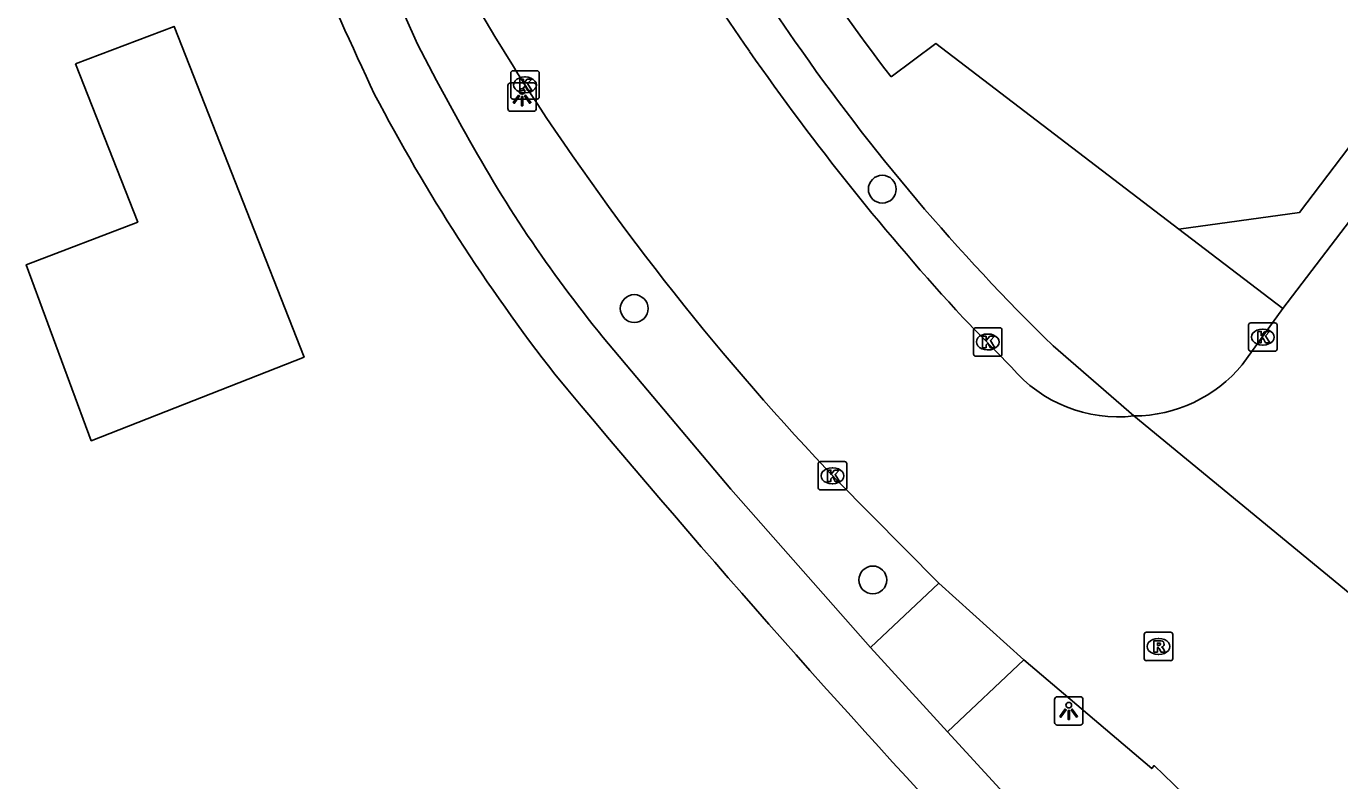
# Model space of a CAD drawing. Extents: x 157321 to 158827, y 386650 to 388532.
# Drawn here: x 158214.84 to 158261.04, y 386965.44 to 386991.99 of the extents above; entities that cross this region are included whole.
import ezdxf

# ---------------------------------------------------------------- set-up
doc = ezdxf.new("R2010")
doc.units = 0
for name, color, linetype in [('IMGEO_Boom', 7, 'Continuous'), ('IMGEO_Groenvoorziening', 7, 'Continuous'), ('IMGEO_Kolk', 7, 'Continuous'), ('IMGEO_Lichtpunt', 7, 'Continuous'), ('IMGEO_Pand', 7, 'Continuous'), ('IMGEO_Rijbaan_lokaal_gesloten', 7, 'Continuous'), ('IMGEO_Rioolput', 7, 'Continuous'), ('IMGEO_Voetpad_open', 7, 'Continuous')]:
    doc.layers.add(name, color=color, linetype=linetype)

msp = doc.modelspace()

# ---------------------------------------------------------------- linework, layer by layer
at = {"layer": 'IMGEO_Boom'}
for centre in [(158244.951, 386986.255), (158236.226, 386982.056), (158244.619, 386972.507)]:
    msp.add_circle(centre, 0.489, dxfattribs=at)
at = {"layer": 'IMGEO_Groenvoorziening'}
msp.add_lwpolyline([(158255.384, 386984.846), (158259.629, 386985.435), (158270.677, 387000), (158275.25, 387006.028)], dxfattribs=at)
at = {"layer": 'IMGEO_Kolk'}
for p, q in [((158231.959, 386990.423), (158232.811, 386990.423)), ((158231.884, 386989.497), (158231.884, 386990.349)), ((158232.372, 386990.203), (158232.397, 386990.203)), ((158232.885, 386990.349), (158232.885, 386989.497)), ((158232.395, 386989.643), (158232.37, 386989.643)), ((158232.811, 386989.423), (158231.959, 386989.423)), ((158248.162, 386980.453), (158248.162, 386981.305)), ((158248.237, 386981.379), (158249.089, 386981.379)), ((158248.65, 386981.159), (158248.675, 386981.159)), ((158249.163, 386981.305), (158249.163, 386980.453)), ((158257.838, 386980.626), (158257.838, 386981.478)), ((158257.913, 386981.552), (158258.765, 386981.552)), ((158258.326, 386981.332), (158258.351, 386981.332)), ((158258.839, 386981.478), (158258.839, 386980.626)), ((158258.349, 386980.772), (158258.324, 386980.772)), ((158249.089, 386980.379), (158248.237, 386980.379)), ((158248.673, 386980.599), (158248.648, 386980.599)), ((158258.765, 386980.552), (158257.913, 386980.552)), ((158242.699, 386975.747), (158242.699, 386976.599)), ((158242.774, 386976.673), (158243.626, 386976.673)), ((158243.7, 386976.599), (158243.7, 386975.747)), ((158243.187, 386976.453), (158243.212, 386976.453)), ((158243.626, 386975.673), (158242.774, 386975.673)), ((158243.21, 386975.893), (158243.185, 386975.893))]:
    msp.add_line(p, q, dxfattribs=at)
for points in [[(158231.959, 386990.423), (158232.811, 386990.423)], [(158231.884, 386989.497), (158231.884, 386990.349)], [(158232.205, 386990.123), (158232.328, 386990.123), (158232.328, 386989.972), (158232.458, 386990.123), (158232.622, 386990.123), (158232.476, 386989.972), (158232.629, 386989.723), (158232.477, 386989.723), (158232.392, 386989.887), (158232.328, 386989.82), (158232.328, 386989.723), (158232.205, 386989.723), (158232.205, 386990.123)], [(158232.885, 386990.349), (158232.885, 386989.497)], [(158232.811, 386989.423), (158231.959, 386989.423)], [(158248.162, 386980.453), (158248.162, 386981.305)], [(158248.237, 386981.379), (158249.089, 386981.379)], [(158249.163, 386981.305), (158249.163, 386980.453)], [(158257.838, 386980.626), (158257.838, 386981.478)], [(158257.913, 386981.552), (158258.765, 386981.552)], [(158258.159, 386981.252), (158258.282, 386981.252), (158258.282, 386981.101), (158258.412, 386981.252), (158258.576, 386981.252), (158258.43, 386981.101), (158258.583, 386980.852), (158258.431, 386980.852), (158258.346, 386981.016), (158258.282, 386980.949), (158258.282, 386980.852), (158258.159, 386980.852), (158258.159, 386981.252)], [(158258.839, 386981.478), (158258.839, 386980.626)], [(158248.483, 386981.079), (158248.606, 386981.079), (158248.606, 386980.928), (158248.736, 386981.079), (158248.9, 386981.079), (158248.754, 386980.928), (158248.907, 386980.679), (158248.755, 386980.679), (158248.67, 386980.843), (158248.606, 386980.776), (158248.606, 386980.679), (158248.483, 386980.679), (158248.483, 386981.079)], [(158249.089, 386980.379), (158248.237, 386980.379)], [(158258.765, 386980.552), (158257.913, 386980.552)], [(158242.699, 386975.747), (158242.699, 386976.599)], [(158242.774, 386976.673), (158243.626, 386976.673)], [(158243.7, 386976.599), (158243.7, 386975.747)], [(158243.02, 386976.373), (158243.143, 386976.373), (158243.143, 386976.222), (158243.273, 386976.373), (158243.437, 386976.373), (158243.291, 386976.222), (158243.444, 386975.973), (158243.292, 386975.973), (158243.207, 386976.137), (158243.143, 386976.07), (158243.143, 386975.973), (158243.02, 386975.973), (158243.02, 386976.373)], [(158243.626, 386975.673), (158242.774, 386975.673)]]:
    msp.add_lwpolyline(points, dxfattribs=at)
for centre, start, end in [((158231.961, 386990.347), 91.552, 178.448), ((158231.961, 386990.347), 91.552, 178.448), ((158232.809, 386990.347), 1.552, 88.448), ((158232.809, 386990.347), 1.552, 88.448), ((158231.961, 386989.499), 181.552, 268.448), ((158231.961, 386989.499), 181.552, 268.448), ((158232.809, 386989.499), 271.552, 358.448), ((158232.809, 386989.499), 271.552, 358.448), ((158248.239, 386981.303), 91.552, 178.448), ((158248.239, 386981.303), 91.552, 178.448), ((158249.087, 386981.303), 1.552, 88.448), ((158249.087, 386981.303), 1.552, 88.448), ((158257.915, 386981.476), 91.552, 178.448), ((158257.915, 386981.476), 91.552, 178.448), ((158258.763, 386981.476), 1.552, 88.448), ((158258.763, 386981.476), 1.552, 88.448), ((158248.239, 386980.455), 181.552, 268.448), ((158248.239, 386980.455), 181.552, 268.448), ((158249.087, 386980.455), 271.552, 358.448), ((158249.087, 386980.455), 271.552, 358.448), ((158257.915, 386980.628), 181.552, 268.448), ((158257.915, 386980.628), 181.552, 268.448), ((158258.763, 386980.628), 271.552, 358.448), ((158258.763, 386980.628), 271.552, 358.448), ((158242.776, 386976.597), 91.552, 178.448), ((158242.776, 386976.597), 91.552, 178.448), ((158243.624, 386976.597), 1.552, 88.448), ((158243.624, 386976.597), 1.552, 88.448), ((158242.776, 386975.749), 181.552, 268.448), ((158242.776, 386975.749), 181.552, 268.448), ((158243.624, 386975.749), 271.552, 358.448), ((158243.624, 386975.749), 271.552, 358.448)]:
    msp.add_arc(centre, 0.0765, start, end, dxfattribs=at)
for centre, major_axis, ratio, start_param, end_param in [((158232.371, 386989.923), (-0.387, 0.002), 0.722429, 4.712389, 7.853982), ((158232.396, 386989.923), (-0.39, 0.002), 0.717154, 1.570796, 4.712389), ((158248.649, 386980.879), (-0.387, 0.002), 0.722429, 4.712389, 7.853982), ((158248.674, 386980.879), (-0.39, 0.002), 0.717154, 1.570796, 4.712389), ((158258.325, 386981.052), (-0.387, 0.002), 0.722429, 4.712389, 7.853982), ((158258.35, 386981.052), (-0.39, 0.002), 0.717154, 1.570796, 4.712389), ((158243.186, 386976.173), (-0.387, 0.002), 0.722429, 4.712389, 7.853982), ((158243.211, 386976.173), (-0.39, 0.002), 0.717154, 1.570796, 4.712389)]:
    msp.add_ellipse(centre, major_axis=major_axis, ratio=ratio, start_param=start_param, end_param=end_param, dxfattribs=at)
at = {"layer": 'IMGEO_Lichtpunt'}
for p, q in [((158232.684, 386989.993), (158231.876, 386989.993)), ((158232.684, 386989.993), (158231.876, 386989.993)), ((158231.782, 386989.898), (158231.782, 386989.091)), ((158231.782, 386989.898), (158231.782, 386989.091)), ((158232.778, 386989.091), (158232.778, 386989.898)), ((158232.778, 386989.091), (158232.778, 386989.898)), ((158231.876, 386988.997), (158232.684, 386988.997)), ((158231.876, 386988.997), (158232.684, 386988.997)), ((158251.013, 386968.303), (158251.013, 386967.496)), ((158251.013, 386968.303), (158251.013, 386967.496)), ((158251.915, 386968.398), (158251.107, 386968.398)), ((158251.915, 386968.398), (158251.107, 386968.398)), ((158252.009, 386967.496), (158252.009, 386968.303)), ((158252.009, 386967.496), (158252.009, 386968.303)), ((158251.107, 386967.402), (158251.915, 386967.402)), ((158251.107, 386967.402), (158251.915, 386967.402))]:
    msp.add_line(p, q, dxfattribs=at)
for points in [[(158232.156, 386989.562), (158232.195, 386989.534), (158232.007, 386989.272), (158231.969, 386989.299), (158232.156, 386989.562)], [(158232.258, 386989.514), (158232.305, 386989.514), (158232.305, 386989.192), (158232.258, 386989.192), (158232.258, 386989.514)], [(158232.368, 386989.534), (158232.406, 386989.561), (158232.593, 386989.299), (158232.554, 386989.271), (158232.368, 386989.534)], [(158251.387, 386967.967), (158251.426, 386967.939), (158251.238, 386967.677), (158251.2, 386967.704), (158251.387, 386967.967)], [(158251.489, 386967.919), (158251.536, 386967.919), (158251.536, 386967.597), (158251.489, 386967.597), (158251.489, 386967.919)], [(158251.599, 386967.939), (158251.637, 386967.966), (158251.824, 386967.704), (158251.785, 386967.676), (158251.599, 386967.939)]]:
    msp.add_lwpolyline(points, dxfattribs=at)
for centre in [(158232.281, 386989.696), (158251.512, 386968.101)]:
    msp.add_circle(centre, 0.0994, dxfattribs=at)
for centre, start, end in [((158231.876, 386989.898), 90, 180), ((158231.876, 386989.898), 90, 180), ((158232.684, 386989.898), 0, 90), ((158232.684, 386989.898), 0, 90), ((158231.876, 386989.091), 180, 270), ((158231.876, 386989.091), 180, 270), ((158232.684, 386989.091), 270, 0), ((158232.684, 386989.091), 270, 360), ((158251.107, 386968.303), 90, 180), ((158251.107, 386968.303), 90, 180), ((158251.915, 386968.303), 0, 90), ((158251.915, 386968.303), 0, 90), ((158251.107, 386967.496), 180, 270), ((158251.107, 386967.496), 180, 270), ((158251.915, 386967.496), 270, 0), ((158251.915, 386967.496), 270, 360)]:
    msp.add_arc(centre, 0.0946, start, end, dxfattribs=at)
at = {"layer": 'IMGEO_Pand'}
msp.add_lwpolyline([(158216.575, 386990.663), (158220.038, 386991.979), (158224.611, 386980.347), (158217.128, 386977.405), (158214.84, 386983.598), (158218.763, 386985.097), (158216.575, 386990.663)], dxfattribs=at)
at = {"layer": 'IMGEO_Rijbaan_lokaal_gesloten'}
for points in [[(158276.577, 387005.057), (158272.723, 387000), (158259.044, 386982.054)], [(158249.494, 386979.997), (158247.795, 386981.732)], [(158259.044, 386982.054), (158257.616, 386980.078)], [(158262.343, 386971.251), (158253.803, 386978.277)], [(158246.944, 386972.388), (158243.357, 386976.017)], [(158246.944, 386972.388), (158249.932, 386969.698)], [(158249.932, 386969.698), (158254.433, 386965.868), (158254.516, 386965.975), (158255.871, 386964.67)]]:
    msp.add_lwpolyline(points, dxfattribs=at)
for centre, radius, start, end in [((158314.514, 387042.172), 97.34, 205.67358, 212.62517), ((158309.901, 387039.661), 84.879, 208.1849, 214.89406), ((158313.012, 387041.697), 88.595, 214.82335, 222.59757), ((158311.976, 387041.452), 94.817, 213.08538, 223.63907), ((158253.247, 386983.14), 4.895, 219.9527, 276.527), ((158253.784, 386983.255), 4.978, 270.2244, 320.3413)]:
    msp.add_arc(centre, radius, start, end, dxfattribs=at)
at = {"layer": 'IMGEO_Rioolput'}
for p, q in [((158254.169, 386969.741), (158254.169, 386970.593)), ((158254.244, 386970.667), (158255.096, 386970.667)), ((158255.17, 386970.593), (158255.17, 386969.741)), ((158254.657, 386970.447), (158254.682, 386970.447)), ((158255.096, 386969.667), (158254.244, 386969.667)), ((158254.68, 386969.887), (158254.655, 386969.887))]:
    msp.add_line(p, q, dxfattribs=at)
for points in [[(158254.169, 386969.741), (158254.169, 386970.593)], [(158254.244, 386970.667), (158255.096, 386970.667)], [(158255.17, 386970.593), (158255.17, 386969.741)], [(158254.758, 386970.365), (158254.506, 386970.367), (158254.506, 386969.967)], [(158254.506, 386969.967), (158254.63, 386969.967), (158254.63, 386970.129), (158254.641, 386970.129)], [(158254.684, 386970.286), (158254.63, 386970.286), (158254.63, 386970.205)], [(158254.63, 386970.205), (158254.682, 386970.205)], [(158254.688, 386970.1), (158254.759, 386969.967), (158254.899, 386969.967), (158254.834, 386970.093)], [(158255.096, 386969.667), (158254.244, 386969.667)]]:
    msp.add_lwpolyline(points, dxfattribs=at)
for centre, radius, start, end in [((158254.246, 386970.591), 0.0765, 91.552, 178.448), ((158254.246, 386970.591), 0.0765, 91.552, 178.448), ((158255.094, 386970.591), 0.0765, 1.552, 88.448), ((158255.094, 386970.591), 0.0765, 1.552, 88.448), ((158254.64, 386970.076), 0.0533, 26.0293, 88.6989), ((158254.666, 386970.394), 0.19, 274.7715, 282.9687), ((158254.69, 386970.19), 0.0964, 77.0061, 93.1865), ((158254.704, 386970.247), 0.0378, 276.6634, 79.6772), ((158254.757, 386970.255), 0.109, 350.3612, 89.416), ((158254.755, 386970.255), 0.112, 277.5842, 350.9817), ((158254.739, 386970.04), 0.108, 29.5134, 73.7905), ((158254.246, 386969.743), 0.0765, 181.552, 268.448), ((158254.246, 386969.743), 0.0765, 181.552, 268.448), ((158255.094, 386969.743), 0.0765, 271.552, 358.448), ((158255.094, 386969.743), 0.0765, 271.552, 358.448)]:
    msp.add_arc(centre, radius, start, end, dxfattribs=at)
for centre, major_axis, ratio, start_param, end_param in [((158254.656, 386970.167), (-0.387, 0.002), 0.722429, 4.712389, 7.853982), ((158254.681, 386970.167), (-0.39, 0.002), 0.717154, 1.570796, 4.712389)]:
    msp.add_ellipse(centre, major_axis=major_axis, ratio=ratio, start_param=start_param, end_param=end_param, dxfattribs=at)
at = {"layer": 'IMGEO_Voetpad_open'}
for points in [[(158221.683, 387007.658), (158224.381, 387001.024), (158224.819, 387000), (158226.431, 386996.235), (158228.598, 386991.361), (158229.267, 386990.074), (158230.165, 386988.453)], [(158245.269, 386990.203), (158246.831, 386991.379), (158255.384, 386984.846)], [(158255.384, 386984.846), (158259.044, 386982.054)], [(158235.131, 386981.037), (158239.623, 386975.703), (158244.542, 386970.129)], [(158253.803, 386978.277), (158250.962, 386980.745)], [(158244.542, 386970.129), (158246.944, 386972.388)], [(158247.248, 386967.158), (158244.542, 386970.129)], [(158249.932, 386969.698), (158247.248, 386967.158)], [(158250.402, 386963.724), (158247.248, 386967.158)]]:
    msp.add_lwpolyline(points, dxfattribs=at)
for centre, radius, start, end in [((158495.051, 387114.572), 295.672, 202.79878, 205.00563), ((158313.147, 387041.677), 87.18, 208.55863, 215.1555), ((158306.816, 387037.648), 77.711, 208.97701, 217.62767), ((158301.999, 387033.198), 73.186, 214.75344, 225.78385), ((158285.304, 387020.104), 65.725, 207.66438, 217.88312), ((158272.711, 387011.573), 48.422, 208.5197, 219.0954), ((158545.042, 387239.125), 405.437, 219.77323, 223.04682)]:
    msp.add_arc(centre, radius, start, end, dxfattribs=at)

doc.saveas('drawing.dxf')
